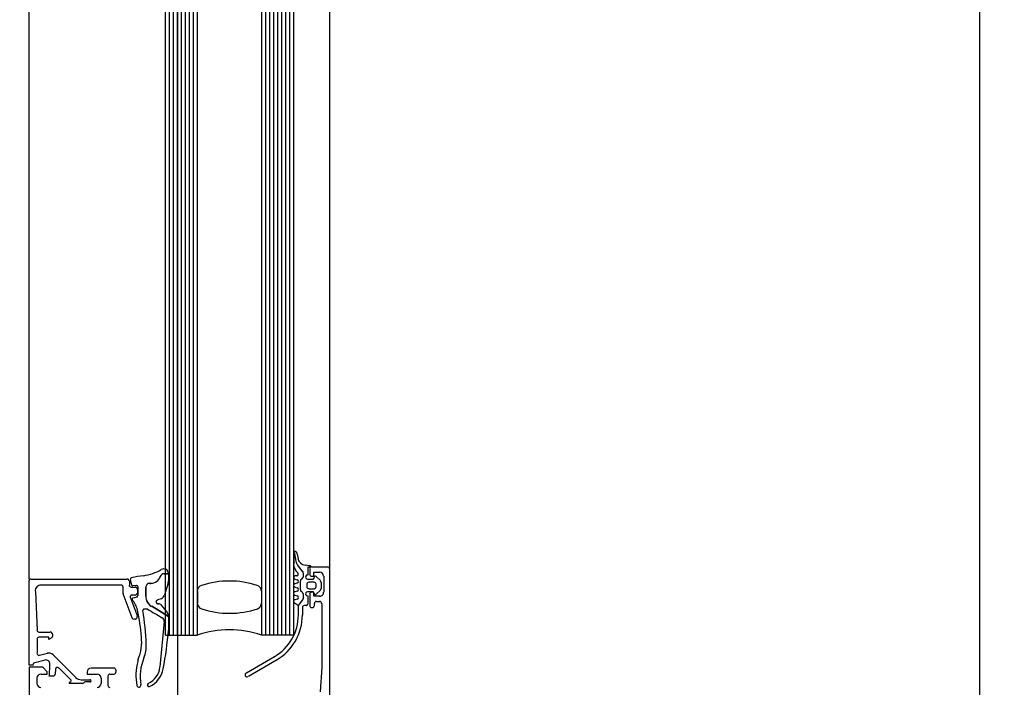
# Model space of a CAD drawing. Extents: x 2 to 87, y -108 to 11.
# Tile 310 of 352: x 49.788 to 50.034, y -32.622 to -32.455. Entities that reach past the tile are written whole.
import ezdxf

# ---------------------------------------------------------------- set-up
doc = ezdxf.new("R2010")
doc.units = 0
doc.header["$MEASUREMENT"] = 0
doc.linetypes.add('$BER_SCHNITTEBENE_1_2_', pattern=[1.001, 0.001, -1])
doc.linetypes.add('DOT', pattern=[0.25, 0, -0.25])
for name, color, linetype in [('13', 7, 'CONTINUOUS'), ('18', 7, 'CONTINUOUS'), ('2', 7, 'CONTINUOUS'), ('23', 7, 'CONTINUOUS'), ('32', 7, 'CONTINUOUS'), ('8', 7, 'CONTINUOUS')]:
    doc.layers.add(name, color=color, linetype=linetype)

msp = doc.modelspace()

# ---------------------------------------------------------------- linework, layer by layer
at = {"layer": '13', "color": 62, "linetype": 'Continuous'}
msp.add_line((49.82759999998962, -31.59070000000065), (49.82759999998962, -32.74869999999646), dxfattribs=at)
at = {"layer": '18', "color": 1, "linetype": 'DOT'}
msp.add_lwpolyline([(49.62759999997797, -31.59070000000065), (50.02759999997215, -31.59070000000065), (50.02759999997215, -32.74869999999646), (49.62759999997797, -32.74869999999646)], close=True, dxfattribs=at)
at = {"layer": '2', "color": 62, "linetype": 'Continuous'}
msp.add_line((50.02759999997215, -31.6197000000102), (50.02759999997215, -32.71970000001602), dxfattribs=at)
at = {"layer": '23', "color": 62, "linetype": 'Continuous'}
for p, q in [((49.82459999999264, -32.60870000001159), (49.82459999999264, -31.73070000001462)), ((49.82559999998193, -32.60870000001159), (49.82559999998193, -31.73070000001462)), ((49.82660000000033, -32.60870000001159), (49.82660000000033, -31.73070000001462)), ((49.82759999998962, -32.60870000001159), (49.82759999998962, -31.73070000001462)), ((49.82859999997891, -32.60870000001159), (49.82859999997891, -31.73070000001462)), ((49.8295999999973, -32.60870000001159), (49.8295999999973, -31.73070000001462)), ((49.83059999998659, -32.60870000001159), (49.83059999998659, -31.73070000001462)), ((49.83159999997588, -32.60870000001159), (49.83159999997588, -31.73070000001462)), ((49.83259999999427, -32.60870000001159), (49.83259999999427, -31.73070000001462)), ((49.84859999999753, -32.60870000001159), (49.84859999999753, -31.73070000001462)), ((49.84959999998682, -32.60870000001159), (49.84959999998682, -31.73070000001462)), ((49.85059999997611, -32.60870000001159), (49.85059999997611, -31.73070000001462)), ((49.85159999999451, -32.60870000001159), (49.85159999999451, -31.73070000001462)), ((49.85259999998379, -32.60870000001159), (49.85259999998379, -31.73070000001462)), ((49.85359999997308, -32.60870000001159), (49.85359999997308, -31.73070000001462)), ((49.85459999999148, -32.60870000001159), (49.85459999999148, -31.73070000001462)), ((49.85559999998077, -32.60870000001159), (49.85559999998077, -31.73070000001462)), ((49.85659999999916, -32.60870000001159), (49.85659999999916, -31.73070000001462)), ((49.79059999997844, -32.59470000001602), (49.79059999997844, -31.7447000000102)), ((49.86559999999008, -32.59470000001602), (49.86559999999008, -31.7447000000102)), ((49.83259999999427, -32.59780000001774), (49.83259999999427, -32.60070000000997)), ((49.84859999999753, -32.60070000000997), (49.84859999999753, -32.59780000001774)), ((49.82459999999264, -32.60870000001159), (49.83259999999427, -32.60870000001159)), ((49.85649999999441, -32.60870000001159), (49.84859999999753, -32.60870000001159))]:
    msp.add_line(p, q, dxfattribs=at)
for centre, radius, start, end in [((49.86555182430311, -32.6913034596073), 1.031606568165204, 360, 90), ((49.83410605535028, -32.59775683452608), 0.001553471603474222, 107.7486472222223, 180.0000000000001), ((49.84055376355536, -32.61790110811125), 0.02270446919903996, 72.255325, 107.7486472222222), ((49.84699912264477, -32.59775666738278), 0.00155372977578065, 360, 72.25535000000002), ((49.83410644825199, -32.60066690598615), 0.001553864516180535, 180, 252.2552916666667), ((49.84700686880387, -32.60069238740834), 0.001544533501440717, 292.4619777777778, 360), ((49.84056432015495, -32.5805252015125), 0.02271084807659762, 252.2552861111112, 288.038813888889), ((49.84055285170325, -32.63136958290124), 0.02404268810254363, 70.56465277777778, 109.43535)]:
    msp.add_arc(centre, radius, start, end, dxfattribs=at)
at = {"layer": '32', "color": 62, "linetype": 'Continuous'}
for p, q in [((49.85659999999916, -32.58819999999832), (49.85659999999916, -32.59090000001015)), ((49.85679999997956, -32.58830000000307), (49.85669999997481, -32.58800000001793)), ((49.85679999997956, -32.58830000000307), (49.85669999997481, -32.58800000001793)), ((49.85739999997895, -32.58819999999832), (49.8576999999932, -32.58960000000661)), ((49.85889999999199, -32.59290000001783), (49.85799999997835, -32.59179999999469)), ((49.85889999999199, -32.59290000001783), (49.85799999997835, -32.59179999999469)), ((49.85949999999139, -32.5911999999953), (49.86049999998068, -32.59130000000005)), ((49.86509999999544, -32.59170000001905), (49.86109999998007, -32.59170000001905)), ((49.82539999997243, -32.59340000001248), (49.82429999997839, -32.59340000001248)), ((49.85739999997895, -32.59390000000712), (49.85699999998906, -32.59390000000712)), ((49.85899999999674, -32.59420000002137), (49.85899999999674, -32.59320000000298)), ((49.85899999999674, -32.59420000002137), (49.85899999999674, -32.59320000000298)), ((49.86059999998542, -32.59220000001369), (49.86059999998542, -32.59350000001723)), ((49.86169999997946, -32.59440000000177), (49.86169999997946, -32.59429999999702)), ((49.86219999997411, -32.59410000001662), (49.86329999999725, -32.59510000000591)), ((49.86409999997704, -32.59400000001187), (49.86409999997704, -32.59799999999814)), ((49.86559999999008, -32.68919999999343), (49.86559999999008, -32.59220000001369)), ((49.79109999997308, -32.59470000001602), (49.81509999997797, -32.59470000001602)), ((49.81359999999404, -32.59619999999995), (49.79369999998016, -32.59619999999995)), ((49.81409999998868, -32.59820000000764), (49.81409999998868, -32.5966999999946)), ((49.81559999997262, -32.59520000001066), (49.81559999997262, -32.59619999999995)), ((49.81619999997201, -32.59619999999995), (49.81589999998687, -32.59480000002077)), ((49.81609999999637, -32.5966999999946), (49.81709999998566, -32.5966999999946)), ((49.81739999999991, -32.5963000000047), (49.81649999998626, -32.59640000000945)), ((49.8177999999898, -32.59880000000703), (49.8177999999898, -32.59660000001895)), ((49.81969999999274, -32.59900000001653), (49.81969999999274, -32.59679999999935)), ((49.81969999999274, -32.59679999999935), (49.81969999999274, -32.59900000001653)), ((49.82069999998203, -32.59580000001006), (49.82099999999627, -32.59580000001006)), ((49.82099999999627, -32.59580000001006), (49.82069999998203, -32.59580000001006)), ((49.82519999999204, -32.5960999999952), (49.82429999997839, -32.59890000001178)), ((49.85689999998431, -32.59470000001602), (49.8574999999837, -32.59489999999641)), ((49.8574999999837, -32.59570000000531), (49.85689999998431, -32.59590000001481)), ((49.85689999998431, -32.5966999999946), (49.8574999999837, -32.5969000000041)), ((49.8582999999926, -32.59739999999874), (49.8582999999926, -32.59520000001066)), ((49.8582999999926, -32.59739999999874), (49.8582999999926, -32.59520000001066)), ((49.85849999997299, -32.59470000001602), (49.85869999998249, -32.59460000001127)), ((49.85849999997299, -32.59470000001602), (49.85869999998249, -32.59460000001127)), ((49.85989999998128, -32.59600000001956), (49.85989999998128, -32.59660000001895)), ((49.86009999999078, -32.59470000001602), (49.86139999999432, -32.59470000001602)), ((49.86169999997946, -32.59549999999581), (49.86039999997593, -32.59549999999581)), ((49.86219999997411, -32.59660000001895), (49.86219999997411, -32.59600000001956)), ((49.8633999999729, -32.59549999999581), (49.8633999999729, -32.5971000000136)), ((49.79219999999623, -32.59780000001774), (49.79259999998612, -32.60740000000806)), ((49.81629999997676, -32.60440000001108), (49.81409999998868, -32.59840000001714)), ((49.81589999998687, -32.59940000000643), (49.8175999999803, -32.60400000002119)), ((49.81709999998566, -32.59870000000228), (49.81629999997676, -32.59870000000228)), ((49.81649999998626, -32.59940000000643), (49.8175999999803, -32.59910000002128)), ((49.8175999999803, -32.59720000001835), (49.8175999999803, -32.59820000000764)), ((49.8574999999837, -32.59770000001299), (49.85689999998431, -32.59789999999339)), ((49.85689999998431, -32.59870000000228), (49.8574999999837, -32.59890000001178)), ((49.85869999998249, -32.59799999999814), (49.85849999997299, -32.59780000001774)), ((49.85869999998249, -32.59789999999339), (49.85849999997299, -32.59780000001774)), ((49.85899999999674, -32.59960000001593), (49.85899999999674, -32.59840000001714)), ((49.85899999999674, -32.59960000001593), (49.85899999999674, -32.59840000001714)), ((49.86139999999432, -32.59789999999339), (49.86009999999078, -32.59789999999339)), ((49.86009999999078, -32.59890000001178), (49.86009999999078, -32.60099999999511)), ((49.86039999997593, -32.5971000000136), (49.86169999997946, -32.5971000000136)), ((49.86059999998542, -32.59850000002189), (49.86059999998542, -32.60130000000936)), ((49.86169999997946, -32.59830000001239), (49.86169999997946, -32.59820000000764)), ((49.86329999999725, -32.59750000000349), (49.86219999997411, -32.59850000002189)), ((49.82359999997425, -32.59960000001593), (49.82259999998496, -32.59990000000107)), ((49.8574999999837, -32.59970000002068), (49.85689999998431, -32.59990000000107)), ((49.85879999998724, -32.601800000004), (49.85879999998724, -32.60370000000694)), ((49.85979999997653, -32.60130000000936), (49.85929999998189, -32.60130000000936)), ((49.86109999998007, -32.601800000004), (49.86129999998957, -32.601800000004)), ((49.86179999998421, -32.60130000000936), (49.86179999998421, -32.60080000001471)), ((49.86229999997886, -32.60030000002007), (49.86309999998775, -32.60030000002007)), ((49.82019999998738, -32.6021999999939), (49.81929999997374, -32.6021999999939)), ((49.81709999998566, -32.60469999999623), (49.81680000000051, -32.60469999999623)), ((49.8232999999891, -32.61660000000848), (49.82439999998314, -32.60529999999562)), ((49.79309999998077, -32.6079000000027), (49.79589999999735, -32.6079000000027)), ((49.79259999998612, -32.60970000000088), (49.79259999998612, -32.61320000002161)), ((49.79319999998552, -32.61370000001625), (49.7951999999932, -32.61320000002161)), ((49.79659999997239, -32.6136000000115), (49.80229999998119, -32.61920000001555)), ((49.84479999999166, -32.61810000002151), (49.8517999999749, -32.6140000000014)), ((49.79459999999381, -32.61490000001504), (49.79199999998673, -32.61560000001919)), ((49.81769999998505, -32.61520000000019), (49.81789999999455, -32.61460000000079)), ((49.85229999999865, -32.61490000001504), (49.84529999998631, -32.61900000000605)), ((49.79720000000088, -32.61720000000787), (49.79709999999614, -32.61840000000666)), ((49.8010999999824, -32.6199000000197), (49.79809999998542, -32.61689999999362)), ((49.81179999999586, -32.61689999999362), (49.80609999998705, -32.61689999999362)), ((49.81029999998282, -32.62119999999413), (49.81029999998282, -32.6189000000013)), ((49.81079999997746, -32.61840000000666), (49.81179999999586, -32.61840000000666)), ((49.8122999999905, -32.61790000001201), (49.8122999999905, -32.61740000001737)), ((49.79259999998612, -32.62069999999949), (49.79259999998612, -32.61939999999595)), ((49.80059999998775, -32.62050000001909), (49.80099999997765, -32.62020000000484)), ((49.80399999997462, -32.62069999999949), (49.8006999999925, -32.62069999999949)), ((49.80369999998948, -32.61980000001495), (49.80579999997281, -32.61980000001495)), ((49.80579999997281, -32.62030000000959), (49.80469999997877, -32.62030000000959)), ((49.80859999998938, -32.61939999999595), (49.80859999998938, -32.62069999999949))]:
    msp.add_line(p, q, dxfattribs=at)
for points in [[(49.86089999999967, -32.59170000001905), (49.86009999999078, -32.59170000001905), (49.86009999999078, -32.59369999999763)], [(49.82429999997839, -32.59340000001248), (49.82539999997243, -32.59340000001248), (49.82539999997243, -32.59510000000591)], [(49.86109999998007, -32.59400000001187), (49.86159999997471, -32.59400000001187), (49.86159999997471, -32.59299999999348), (49.86309999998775, -32.59299999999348)], [(49.79159999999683, -32.61610000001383), (49.79159999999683, -32.61620000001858), (49.79059999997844, -32.61620000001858), (49.79059999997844, -32.59520000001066)], [(49.86309999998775, -32.59900000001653), (49.86159999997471, -32.59900000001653), (49.86159999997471, -32.59799999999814), (49.86109999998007, -32.59799999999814)], [(49.82539999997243, -32.60380000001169), (49.82539999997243, -32.60400000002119), (49.82119999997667, -32.60150000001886)], [(49.82119999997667, -32.60150000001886), (49.82539999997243, -32.60400000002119), (49.82539999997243, -32.60750000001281)], [(49.85679999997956, -32.60060000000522), (49.85779999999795, -32.60130000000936), (49.85889999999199, -32.59990000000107)], [(49.85779999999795, -32.60370000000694), (49.85779999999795, -32.60130000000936), (49.85889999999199, -32.59990000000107)], [(49.8635999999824, -32.60080000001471), (49.8635999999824, -32.61670000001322), (49.8631999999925, -32.62280000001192)], [(49.79609999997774, -32.60940000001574), (49.79549999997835, -32.60980000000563), (49.79549999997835, -32.60920000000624), (49.79309999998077, -32.60920000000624)], [(49.79659999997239, -32.6189000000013), (49.79569999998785, -32.6189000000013), (49.7957999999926, -32.61590000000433)], [(49.79359999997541, -32.61840000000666), (49.79509999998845, -32.61840000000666), (49.79509999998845, -32.61780000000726), (49.79399999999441, -32.61670000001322), (49.79059999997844, -32.61670000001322), (49.79059999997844, -32.66419999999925)], [(49.80509999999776, -32.61790000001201), (49.80509999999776, -32.61840000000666), (49.80760000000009, -32.61840000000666)]]:
    msp.add_lwpolyline(points, dxfattribs=at)
for centre, radius, start, end in [((49.85695083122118, -32.5882321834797), 0.0003999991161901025, 143.4660722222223, 180.080763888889), ((49.85695183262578, -32.58823218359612), 0.0004000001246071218, 11.01043888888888, 142.0137444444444), ((49.85498602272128, -32.58915595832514), 0.001989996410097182, 359.3809583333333, 26.65467222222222), ((49.85498602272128, -32.5891559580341), 0.001999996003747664, 359.38095, 26.65466388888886), ((49.86098941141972, -32.58922081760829), 0.004013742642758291, 179.3810388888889, 220.6409805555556), ((49.86098941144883, -32.58922081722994), 0.004003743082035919, 179.3810472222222, 220.6409888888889), ((49.85958730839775, -32.58921218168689), 0.002000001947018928, 191.0023666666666, 265.0045666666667), ((49.85955079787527, -32.59090460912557), 0.002999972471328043, 179.9985333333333, 229.6800138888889), ((49.86045182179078, -32.59169690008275), 0.000400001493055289, 0.0003388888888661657, 85.08279999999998), ((49.86105184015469, -32.59219691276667), 0.0005000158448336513, 90.0018166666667, 179.9981861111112), ((49.86505182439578, -32.59219689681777), 0.0004999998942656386, 359.9999888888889, 89.99909722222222), ((49.81615195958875, -32.59470191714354), 0.0002999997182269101, 101.9970416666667, 192.3564416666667), ((49.82564133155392, -32.63920128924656), 0.04579991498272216, 98.11502777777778, 102.0375944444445), ((49.81748224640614, -32.58198014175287), 0.01200000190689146, 278.1150166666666, 300.3479638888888), ((49.82095217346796, -32.5932667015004), 0.002500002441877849, 270.0000416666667, 341.4576055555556), ((49.82095217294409, -32.59326670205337), 0.002510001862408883, 270.0000527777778, 341.4576166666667), ((49.82427048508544, -32.59437972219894), 0.000999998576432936, 90.21903055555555, 161.4577), ((49.82427048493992, -32.59437972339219), 0.0009899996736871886, 90.21897777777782, 161.4576472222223), ((49.82415155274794, -32.59337138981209), 0.001200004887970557, 359.7997444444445, 120.3479472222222), ((49.85695082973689, -32.59429693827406), 0.0004000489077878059, 90.00032500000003, 255.0001361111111), ((49.85735082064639, -32.59349688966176), 0.0004000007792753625, 269.9998305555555, 49.67910277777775), ((49.85845181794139, -32.59417524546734), 0.0004900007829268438, 299.9999, 359.9998583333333), ((49.85845181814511, -32.59417524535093), 0.0005000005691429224, 299.9998861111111, 359.9998444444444), ((49.85845592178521, -32.59317774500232), 0.0004858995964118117, 359.9998027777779, 40.64096666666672), ((49.85845592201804, -32.59317774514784), 0.0004958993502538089, 359.9998194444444, 40.64098333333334), ((49.86005182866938, -32.59419687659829), 0.0004999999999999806, 89.99984722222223, 269.9998472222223), ((49.86105182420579, -32.59349690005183), 0.0004999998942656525, 180.0009055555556, 270.0000138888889), ((49.86135180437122, -32.59439688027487), 0.0002999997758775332, 269.9998055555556, 359.9998916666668), ((49.86195181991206, -32.59429688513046), 0.0003000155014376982, 45.00322222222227, 179.9944055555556), ((49.86305181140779, -32.59399691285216), 0.001000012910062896, 0.0007388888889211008, 89.9992583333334), ((49.79105182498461, -32.5951969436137), 0.000500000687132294, 90.00019444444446, 179.9996944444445), ((49.79361718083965, -32.59769667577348), 0.001499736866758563, 90.0138888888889, 182.4557416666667), ((49.81355176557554, -32.59669694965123), 0.00050001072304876, 0.001227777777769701, 89.99876944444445), ((49.81505176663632, -32.59519694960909), 0.0005000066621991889, 0.0009916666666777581, 89.99912222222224), ((49.81605177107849, -32.59619694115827), 0.0004999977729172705, 179.9997444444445, 270.0000250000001), ((49.81642402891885, -32.59610191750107), 0.0002999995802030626, 190.994125, 278.1179555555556), ((49.81705175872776, -32.59719694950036), 0.000500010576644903, 0.001441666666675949, 89.9987888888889), ((49.81740182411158, -32.59658300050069), 0.0003000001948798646, 359.9999194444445, 97.2076638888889), ((49.82069122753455, -32.59676670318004), 0.0009999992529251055, 89.99995833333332, 180.0000444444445), ((49.82069122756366, -32.59676670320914), 0.0009899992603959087, 89.99995833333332, 180.0000444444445), ((49.82234862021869, -32.59515422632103), 0.003003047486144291, 340.943875, 0.5066444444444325), ((49.85695081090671, -32.59629698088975), 0.0004000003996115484, 104.9994138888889, 255.0002805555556), ((49.85735080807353, -32.59729698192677), 0.0004000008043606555, 284.9996305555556, 75.00006388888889), ((49.85735081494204, -32.5952969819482), 0.0004000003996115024, 284.9994138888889, 75.00028055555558), ((49.85875181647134, -32.59515674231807), 0.0005100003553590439, 119.9998722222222, 179.9998305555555), ((49.85875181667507, -32.59515674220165), 0.0005000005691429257, 119.9998861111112, 179.9998444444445), ((49.86035178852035, -32.59659688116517), 0.0004999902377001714, 179.9987305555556, 270.0009666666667), ((49.86035179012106, -32.59599685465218), 0.0004999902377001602, 89.9987305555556, 180.0009666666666), ((49.86165181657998, -32.59659689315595), 0.0004999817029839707, 269.99775, 0.001944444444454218), ((49.86165181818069, -32.59599684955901), 0.0004999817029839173, 359.9977500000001, 90.00194444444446), ((49.86285181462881, -32.59547897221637), 0.0004999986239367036, 359.9998666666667, 45.02006666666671), ((49.81456176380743, -32.59820499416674), 0.0005099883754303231, 180.1058055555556, 199.9657472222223), ((49.81629614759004, -32.59919735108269), 0.000500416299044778, 90.04320000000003, 199.9380388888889), ((49.81660182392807, -32.59970803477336), 0.0003000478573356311, 110.0122388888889, 219.9965416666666), ((49.81705175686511, -32.5981969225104), 0.0005000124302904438, 270.001425, 359.998575), ((49.81740182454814, -32.59877830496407), 0.0002999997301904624, 289.9997527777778, 5.555555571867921e-06), ((49.82269123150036, -32.59895340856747), 0.003000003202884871, 180.0000250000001, 239.2136500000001), ((49.82269123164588, -32.59895340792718), 0.002990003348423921, 180.0000388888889, 239.2136638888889), ((49.82311300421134, -32.59846379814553), 0.001199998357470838, 289.9999722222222, 340.9439611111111), ((49.85695080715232, -32.59829698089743), 0.0004000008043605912, 104.9996305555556, 255.0000638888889), ((49.85735080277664, -32.59929698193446), 0.0004000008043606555, 284.9996305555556, 75.00006388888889), ((49.85875181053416, -32.59739375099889), 0.0005100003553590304, 179.9998666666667, 239.999825), ((49.85875181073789, -32.59739375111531), 0.0005000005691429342, 179.9998527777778, 239.9998111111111), ((49.85845180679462, -32.59837524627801), 0.0004900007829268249, 359.9998361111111, 59.99979444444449), ((49.85845180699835, -32.59837524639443), 0.0005000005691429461, 359.9998527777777, 59.99981111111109), ((49.86005181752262, -32.59839685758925), 0.0004999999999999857, 89.99984722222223, 269.9998472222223), ((49.86105184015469, -32.59849691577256), 0.00050001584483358, 90.0018166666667, 179.9981861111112), ((49.8613517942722, -32.59819686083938), 0.0002999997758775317, 359.9998055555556, 89.99989166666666), ((49.86195179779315, -32.5982968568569), 0.0003000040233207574, 179.9998055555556, 315.0017638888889), ((49.86305183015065, -32.5979969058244), 0.000999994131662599, 269.9996638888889, 0.0003361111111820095), ((49.86285180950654, -32.59711502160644), 0.0004999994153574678, 314.9722138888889, 359.9999111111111), ((49.81177544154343, -32.60375734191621), 0.006000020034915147, 12.81696666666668, 39.9964527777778), ((49.82274261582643, -32.60040738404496), 0.0004999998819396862, 108.0000111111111, 270.0000527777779), ((49.82289848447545, -32.60190084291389), 0.001000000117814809, 43.31027777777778, 95.95821666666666), ((49.81445153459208, -32.60986370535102), 0.01260853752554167, 31.48006666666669, 43.31027222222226), ((49.85695079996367, -32.60029697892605), 0.000399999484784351, 104.9999972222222, 240.0000555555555), ((49.85925178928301, -32.60179668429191), 0.0004998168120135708, 89.999825, 179.994825), ((49.85845180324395, -32.59958975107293), 0.0004900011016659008, 321.9825611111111, 359.9998138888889), ((49.85845180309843, -32.59958975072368), 0.0005000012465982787, 321.9825194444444, 359.9997722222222), ((49.85975179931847, -32.60099686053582), 0.0003000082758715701, 269.9999, 359.9999861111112), ((49.86105183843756, -32.60129688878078), 0.0005000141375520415, 180.0016194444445, 269.9983805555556), ((49.86125181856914, -32.60129689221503), 0.0005000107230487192, 270.0012277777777, 359.9987694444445), ((49.86225183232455, -32.6007969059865), 0.0005000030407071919, 90.00034722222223, 179.99965), ((49.86305183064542, -32.60079689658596), 0.0004999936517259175, 359.9992722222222, 90.00072777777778), ((49.81673278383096, -32.60419756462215), 0.0004993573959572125, 200.1137250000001, 270.0295416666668), ((49.8170518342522, -32.60419661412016), 0.0005003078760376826, 270.0235944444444, 19.95830000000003), ((49.77451906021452, -32.6122333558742), 0.04420840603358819, 3.998672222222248, 12.81692777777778), ((49.81929671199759, -32.60247524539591), 0.0002999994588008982, 89.99363888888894, 188.4501416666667), ((49.7348225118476, -32.61502480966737), 0.08510130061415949, 2.762494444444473, 8.450111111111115), ((49.88844899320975, -32.4900328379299), 0.1313206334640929, 238.6448944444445, 240.5133222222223), ((49.82331797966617, -32.60521400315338), 0.0009999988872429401, 354.5652611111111, 60.51332222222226), ((49.82435154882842, -32.60380170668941), 0.001000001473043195, 9.999999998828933e-05, 31.48013888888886), ((49.8457547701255, -32.60365545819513), 0.01199701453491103, 299.992625, 0.007125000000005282), ((49.8457521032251, -32.60365372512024), 0.01299986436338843, 299.9974861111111, 0.002150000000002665), ((49.79303058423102, -32.60739826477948), 0.0004986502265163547, 182.3159194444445, 270.0268944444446), ((49.79305181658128, -32.6096969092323), 0.0004999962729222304, 89.9996861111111, 179.9999666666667), ((49.7957400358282, -32.60869599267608), 0.0008086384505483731, 295.0969083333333, 81.18069722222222), ((49.80774898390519, -32.61035197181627), 0.01093705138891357, 336.9293444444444, 6.306566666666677), ((49.73196422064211, -32.59991701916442), 0.09369288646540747, 349.4591138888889, 355.3714138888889), ((49.81183420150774, -32.61130883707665), 0.008000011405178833, 337.5504722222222, 2.762466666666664), ((49.79305184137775, -32.61322438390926), 0.0005000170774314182, 180.0028666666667, 284.9992861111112), ((49.7955087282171, -32.61463663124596), 0.001499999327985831, 44.99922222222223, 104.9998222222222), ((49.79205189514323, -32.61608061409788), 0.000500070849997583, 105.0045055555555, 179.9925333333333), ((49.79479995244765, -32.61585651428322), 0.001000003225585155, 354.9999638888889, 105.0001361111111), ((49.83023842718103, -32.61864252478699), 0.01299955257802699, 164.6866111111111, 191.57545), ((49.83031791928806, -32.61894597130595), 0.01199932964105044, 157.5504861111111, 190.1407111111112), ((49.81825870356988, -32.6161563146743), 0.00500017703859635, 294.1044944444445, 354.5641555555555), ((49.79355185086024, -32.61939688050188), 0.001000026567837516, 90.0015222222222, 179.9984777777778), ((49.79564423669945, -32.61879689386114), 0.0001000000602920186, 174.9468777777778, 270.0003416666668), ((49.79658275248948, -32.61839689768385), 0.0004999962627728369, 270.0002083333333, 355.0002611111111), ((49.79768243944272, -32.61722891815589), 0.0004999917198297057, 44.99994722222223, 175.0013722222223), ((49.80605184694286, -32.61789687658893), 0.00100002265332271, 90.00135555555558, 179.9987027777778), ((49.80755181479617, -32.61939686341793), 0.001000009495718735, 0.0005444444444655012, 89.99945555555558), ((49.81075182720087, -32.61889685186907), 0.0004999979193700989, 89.99976111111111, 180.0002388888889), ((49.81175181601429, -32.61739686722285), 0.0005000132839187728, 0.001522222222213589, 89.99847777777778), ((49.81175182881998, -32.61789685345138), 0.0005000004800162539, 270.0000555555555, 359.9999444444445), ((49.81817449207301, -32.61597524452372), 0.005999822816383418, 294.1848694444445, 349.6135888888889), ((49.84495212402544, -32.61854915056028), 0.0005000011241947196, 119.9997722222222, 299.9997722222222), ((49.79355183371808, -32.62069684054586), 0.001000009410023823, 180.0009388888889, 269.9994583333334), ((49.80065890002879, -32.62059864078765), 9.82561428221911e-05, 132.1441888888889, 270.00015), ((49.80087702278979, -32.6200049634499), 0.0002000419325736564, 300.0091083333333, 44.98967222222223), ((49.80361874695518, -32.61779689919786), 0.00200000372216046, 225.0000611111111, 269.9999805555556), ((49.80395921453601, -32.62037824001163), 0.0003187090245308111, 268.9638583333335, 329.2461944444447), ((49.80466278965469, -32.62079688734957), 0.0004999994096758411, 89.99992499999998, 149.2461111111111), ((49.80579767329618, -32.62004689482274), 0.0002504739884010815, 359.999975, 93.55545000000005), ((49.80579767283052, -32.62004689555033), 0.0002504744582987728, 266.4446666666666, 0.000141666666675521), ((49.80755181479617, -32.6206968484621), 0.001000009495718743, 270.0005444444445, 359.9994555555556), ((49.81075182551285, -32.62119686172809), 0.0004999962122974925, 179.9995666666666, 270.0004361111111), ((49.81800344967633, -32.62114854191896), 0.0005105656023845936, 191.5754361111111, 10.14078055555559), ((49.82046864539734, -32.6210835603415), 0.0003999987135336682, 114.8124361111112, 294.1840166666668)]:
    msp.add_arc(centre, radius, start, end, dxfattribs=at)
msp.add_point((49.82279999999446, -32.60090000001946), dxfattribs=at)
at = {"layer": '8', "color": 62, "linetype": '$BER_SCHNITTEBENE_1_2_'}
msp.add_line((50.02759999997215, -31.59070000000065), (50.02759999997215, -32.74869999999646), dxfattribs=at)

doc.saveas('drawing.dxf')
